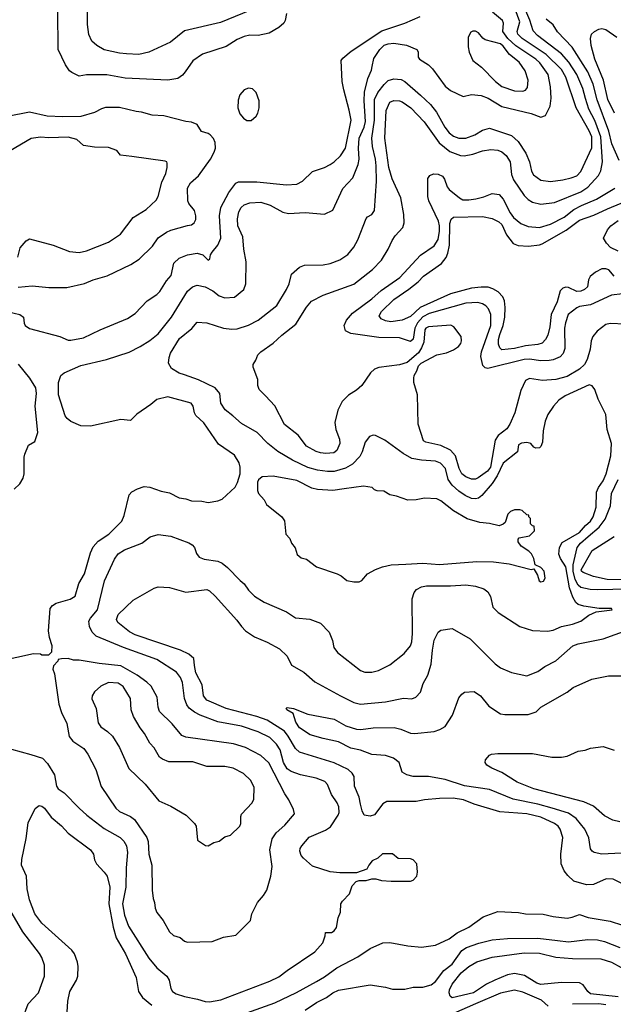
# Model space of a CAD drawing. Extents: x 997028 to 1115134, y 536408 to 618974.
# Tile 412 of 473: x 1080525 to 1084809, y 555832 to 562930. Entities that reach past the tile are written whole.
import ezdxf

# ---------------------------------------------------------------- set-up
doc = ezdxf.new("R2010")
doc.units = 0

msp = doc.modelspace()

# ---------------------------------------------------------------- linework, layer by layer
at = {"layer": '0CON10XD'}
for points in [[(1080385, 558307.5), (1080625, 558360), (1080675, 558357.5), (1080685, 558350), (1080735, 558350), (1080757.5, 558372.5), (1080760, 558415), (1080740, 558475), (1080733.1, 558525), (1080744.6, 558685.4), (1080762.2, 558707.8), (1080787, 558723), (1080888.7, 558751.3), (1080926, 558775), (1080952, 558865), (1080992.2, 558935), (1081034.7, 559085.3), (1081055, 559129.2), (1081090.2, 559169.8), (1081169.1, 559220.9), (1081262.2, 559315), (1081278.5, 559355), (1081315.7, 559504.3), (1081334.4, 559525.6), (1081375, 559548), (1081423.6, 559563.6), (1081465, 559560), (1081545, 559531.2), (1081605, 559518.8), (1081675, 559484), (1081725, 559476), (1081765, 559462), (1081839.5, 559459.5), (1081885, 559450), (1081955, 559462), (1081985, 559473.8), (1082079.5, 559560.5), (1082097.3, 559592.7), (1082116.7, 559655), (1082116.7, 559705), (1082108.8, 559735), (1082075, 559791.2), (1081959.2, 559869.2), (1081854.5, 560024.5), (1081795.7, 560075.7), (1081785.9, 560095.9), (1081777.5, 560145), (1081761.2, 560165), (1081595, 560210), (1081515, 560192), (1081472, 560155), (1081370, 560085), (1081325, 560041.2), (1081255, 560046.9), (1081035, 559999.1), (1080965, 560001.8), (1080895, 560033.3), (1080867.1, 560055), (1080853.3, 560075), (1080805.6, 560225), (1080804.4, 560315), (1080821.2, 560365), (1080845.8, 560384.2), (1080965, 560437.3), (1081150.8, 560479.2), (1081315, 560533.1), (1081395, 560572.9), (1081465, 560616.9), (1081524.7, 560665.3), (1081620, 560785), (1081736.8, 560973.2), (1081772.9, 561005), (1081805, 561015.3), (1081863.8, 561005), (1081918, 560975), (1081965, 560939.2), (1082005.9, 560924.1), (1082075, 560928.8), (1082143.3, 560985), (1082158, 561025), (1082158.9, 561185), (1082141.5, 561275), (1082135.6, 561364.4), (1082100, 561445), (1082096.2, 561495), (1082106.2, 561545), (1082123.8, 561575), (1082145, 561594.6), (1082185, 561610.4), (1082265, 561613.6), (1082333.3, 561593.3), (1082425, 561543.1), (1082465, 561533.1), (1082585, 561540.5), (1082725, 561527.5), (1082785, 561556.2), (1082856.7, 561713.3), (1082929.9, 561790.1), (1082968.4, 561885), (1082975.8, 561925), (1082970, 562005), (1082975.2, 562074.8), (1083009.6, 562155), (1083019.7, 562195), (1083011, 562345), (1083013.4, 562406.6), (1083036.5, 562505), (1083064.4, 562565), (1083067.9, 562592.1), (1083080.1, 562649.9), (1083124.5, 562715.5), (1083155, 562745.9), (1083185, 562757.1), (1083225, 562760.3), (1083315.3, 562745.3), (1083390, 562715), (1083399.3, 562699.3), (1083400.7, 562660.7), (1083410, 562645), (1083475.5, 562605.5), (1083505, 562576), (1083595, 562450), (1083635, 562418.6), (1083725, 562376.7), (1083785, 562391.5), (1083855, 562384.5), (1083905, 562364.5), (1084005, 562303.1), (1084215, 562252.7), (1084285, 562226.2), (1084319.5, 562240.5), (1084353.3, 562306.7), (1084360.4, 562365), (1084356.4, 562445), (1084337.7, 562535), (1084278.5, 562618.5), (1084250.8, 562645), (1084105, 562740.4), (1084046.6, 562795), (1084012.2, 562845), (1084015.4, 562905), (1084008.5, 562925), (1083937.8, 562985)], [(1080465, 557670), (1080605, 557633.8), (1080688.8, 557605), (1080725, 557568.8), (1080776.8, 557486.8), (1080790.8, 557405), (1080802.5, 557385), (1080845.5, 557355.5), (1080955, 557246), (1081009.2, 557195), (1081135, 557098.5), (1081249.2, 557035), (1081277.2, 557007.2), (1081294.7, 556974.7), (1081302.4, 556925), (1081293.8, 556816.2), (1081292, 556675), (1081266.9, 556555), (1081282, 556475), (1081310.4, 556395), (1081456.4, 556165), (1081515.3, 556095.3), (1081586.7, 556035), (1081602.5, 556005), (1081615.6, 555945), (1081628.6, 555925), (1081655, 555908.2), (1081715, 555888.7), (1081808.1, 555868.1), (1081862.3, 555852.3), (1081895, 555849.6), (1081976.1, 555863.9), (1082331.2, 555998.8), (1082395, 556028.9), (1082453.9, 556076.1), (1082655, 556210), (1082712.5, 556275), (1082730, 556325), (1082731.7, 556348.3), (1082775, 556350), (1082795, 556362.5), (1082810, 556385), (1082823.8, 556455), (1082840, 556495), (1082842.5, 556555), (1082854.1, 556575.9), (1082905, 556627.5), (1082923.9, 556686.1), (1082953.9, 556716.1), (1082975, 556723.3), (1083025, 556723.8), (1083066.4, 556736.4), (1083095, 556736.2), (1083135, 556723.8), (1083205, 556720), (1083345, 556720), (1083365, 556727.5), (1083390, 556755), (1083396.2, 556785), (1083390, 556845), (1083365, 556872.5), (1083345, 556880), (1083255, 556882.5), (1083215, 556917.5), (1083143, 556917), (1083110, 556885), (1083067.5, 556865), (1083043.3, 556835), (1083030, 556805), (1082955, 556778.8), (1082835, 556778.8), (1082765, 556785.7), (1082638.7, 556828.7), (1082572.5, 556885), (1082557.1, 556905), (1082547.1, 556935), (1082549.4, 556955), (1082560.6, 556975), (1082615, 557036.4), (1082732.9, 557087.1), (1082767.8, 557112.2), (1082823.6, 557195), (1082830, 557215), (1082827.3, 557255), (1082815.3, 557285.3), (1082774.7, 557344.7), (1082746.4, 557416.4), (1082728.1, 557438.1), (1082665, 557461.8), (1082552, 557485), (1082485, 557510.4), (1082455, 557529.5), (1082428.1, 557575), (1082405.3, 557665.3), (1082377.8, 557707.8), (1082331.1, 557755), (1082245, 557796.5), (1082126.1, 557836.1), (1081955, 557868), (1081826.6, 557916.6), (1081787.3, 557937.3), (1081747.4, 557967.4), (1081730.8, 557990.8), (1081713.6, 558036.4), (1081700.9, 558150.9), (1081685, 558188), (1081657.5, 558225), (1081515, 558316.9), (1081273, 558403), (1081076.1, 558486.1), (1081046.9, 558515), (1081028.2, 558555), (1081023.4, 558593.4), (1081035, 558614.3), (1081087.2, 558675), (1081136.7, 558885), (1081209.1, 559040.9), (1081235, 559079.4), (1081282.2, 559107.8), (1081406.2, 559155), (1081467, 559203), (1081525, 559218.5), (1081615, 559206.5), (1081745, 559159.2), (1081768.8, 559145), (1081785.6, 559125.6), (1081800.5, 559080.5), (1081820, 559055), (1081855, 559041.9), (1081955, 559026.9), (1081985, 559012.9), (1082025, 558980.8), (1082115, 558886), (1082145, 558863.8), (1082177, 558817), (1082218.8, 558775), (1082288.8, 558731.2), (1082451.3, 558661.3), (1082515, 558618.6), (1082619.1, 558609.1), (1082695, 558579.2), (1082758.6, 558515), (1082781.9, 558455), (1082792.2, 558405), (1082818.8, 558368.8), (1082985, 558237.1), (1083015, 558227.1), (1083065, 558226.9), (1083115, 558238.6), (1083195, 558278), (1083299.4, 558360.6), (1083345.8, 558415), (1083355.6, 558445), (1083358.9, 558505), (1083357.8, 558755), (1083370.5, 558799.5), (1083388.2, 558821.8), (1083425, 558842.1), (1083461.7, 558848.3), (1083635, 558848.5), (1083745, 558856.2), (1083815, 558846.2), (1083875, 558828.1), (1083902.9, 558805), (1083921.4, 558771.4), (1083939.4, 558695), (1083977.1, 558657.1), (1084133.3, 558555), (1084225, 558527.5), (1084335, 558522.5), (1084375, 558529.2), (1084435, 558555.8), (1084515, 558572.9), (1084575, 558594.2), (1084633, 558637), (1084685, 558660), (1084800, 558675), (1084796.1, 558686.1), (1084705.9, 558685.9), (1084595, 558701.1), (1084555, 558713.5), (1084537.6, 558727.6), (1084516, 558766), (1084493.1, 558833.1), (1084466.1, 558985), (1084426.5, 559045), (1084416.7, 559076.7), (1084419.4, 559125), (1084438.8, 559161.2), (1084565, 559233), (1084607, 559283), (1084645, 559315.9), (1084664.3, 559345), (1084684, 559415), (1084687.1, 559525), (1084701.7, 559558.3), (1084736.5, 559605), (1084756.3, 559655), (1084790.3, 559785), (1084796.7, 559875), (1084764.5, 559975), (1084753.9, 560083.9), (1084698.8, 560195), (1084675, 560264), (1084655, 560291.4), (1084635, 560296.9), (1084460.5, 560219.5), (1084415, 560188.1), (1084376.9, 560145), (1084336.3, 560083.7), (1084316.9, 560035), (1084301.5, 559965), (1084298.9, 559885), (1084285, 559853.8), (1084275, 559844), (1084250.7, 559840.7), (1084235, 559847.5), (1084213.3, 559875), (1084185, 559882.5), (1084145, 559877.1), (1084124.2, 559865.8), (1084116.7, 559815), (1084015, 559732.1), (1083969.6, 559640.4), (1083934.1, 559585.9), (1083860.1, 559499.9), (1083835, 559480.8), (1083815, 559474.6), (1083785, 559477.7), (1083739.9, 559499.9), (1083695, 559530.8), (1083646.9, 559575), (1083617.3, 559615), (1083597.1, 559695), (1083562, 559732), (1083525, 559748.5), (1083425, 559753.8), (1083355, 559765.5), (1083291.5, 559801.5), (1083158.9, 559898.9), (1083092, 559932), (1083075, 559934.4), (1083050, 559925), (1083017.1, 559885), (1082996.4, 559815), (1082978.7, 559781.3), (1082926.5, 559725), (1082875, 559698), (1082795, 559674), (1082746.6, 559673.4), (1082675, 559682.4), (1082605, 559701.8), (1082493.4, 559753.4), (1082387.3, 559817.3), (1082315.6, 559875), (1082239.2, 559955), (1082125, 560018), (1082064, 560075), (1082007.2, 560117.2), (1081975.7, 560165), (1081970, 560235), (1081935, 560275.5), (1081815, 560332.7), (1081715, 560368.8), (1081675, 560382.5), (1081620, 560415), (1081599.4, 560455), (1081602.7, 560495), (1081612.9, 560525), (1081677.9, 560632.1), (1081767.2, 560702.8), (1081805, 560750), (1081875.8, 560744.2), (1081995, 560707.1), (1082055, 560698.2), (1082095, 560701.2), (1082175, 560727.5), (1082245, 560764.5), (1082380.2, 560869.8), (1082450.8, 560985), (1082468.8, 561025), (1082486.2, 561095), (1082544.2, 561145.8), (1082580.5, 561159.5), (1082715, 561163.5), (1082765, 561171.8), (1082835, 561198.9), (1082891.7, 561238.3), (1082935, 561289.2), (1082966.2, 561343.8), (1083024.1, 561495.9), (1083035, 561510), (1083066.7, 561525), (1083085.6, 561555), (1083099.5, 561765), (1083097.3, 561877.3), (1083093.4, 561925), (1083072.1, 562015), (1083066.7, 562076.7), (1083084.8, 562205), (1083086, 562354), (1083108.8, 562405), (1083155, 562463.8), (1083185, 562490.5), (1083225, 562503.6), (1083278.5, 562498.5), (1083305, 562484.5), (1083416.6, 562386.6), (1083488.8, 562318.8), (1083533, 562263), (1083592.9, 562155), (1083624.6, 562115), (1083655, 562091.1), (1083695, 562076.7), (1083745, 562076.7), (1083808.9, 562101.1), (1083865, 562132.5), (1083915, 562147.5), (1084075, 562095.6), (1084121.7, 562051.7), (1084176.6, 561966.6), (1084203.4, 561905), (1084218.3, 561838.3), (1084232.7, 561812.7), (1084285, 561772.7), (1084355, 561762.9), (1084445, 561774.6), (1084505, 561789.6), (1084545.3, 561804.8), (1084573.2, 561835), (1084654.8, 562005.2), (1084652.8, 562085), (1084635, 562130), (1084603.1, 562183.1), (1084539.7, 562295), (1084465.8, 562515), (1084435, 562570.7), (1084325, 562679.1), (1084150.7, 562795), (1084120.8, 562825), (1084115.8, 562845), (1084134.4, 562915), (1084100.7, 563005)], [(1082450, 562975), (1082440.8, 562925), (1082430, 562905), (1082395.5, 562874.5), (1082325, 562833.3), (1082245, 562815.7), (1082185, 562817.3), (1082145, 562810), (1082095, 562787.5), (1082015, 562737.5), (1081845, 562680.9), (1081775, 562632.5), (1081718, 562555), (1081699.7, 562530.3), (1081665, 562506.2), (1081595, 562493.1), (1081285, 562509.5), (1081153, 562533), (1081007.3, 562532.7), (1080955, 562524), (1080900.3, 562550.3), (1080885, 562561.2), (1080855.6, 562605.6), (1080801.9, 562715), (1080800.4, 562995)], [(1082184.7, 562995.3), (1081975, 562910), (1081715, 562848.6), (1081612, 562768), (1081456.7, 562695), (1081385, 562679.5), (1081295, 562684.5), (1081245, 562689.5), (1081135, 562713.6), (1081082, 562745), (1081045, 562776), (1081022.6, 562822.6), (1081013.1, 562895), (1081013.1, 562995)], [(1084895, 560735.8), (1084785, 560740), (1084755, 560733.8), (1084691.2, 560685), (1084662, 560645), (1084649.2, 560615), (1084641.9, 560555), (1084619.8, 560480.2), (1084600.9, 560445), (1084565, 560410), (1084475, 560357.8), (1084395, 560335.9), (1084298.9, 560328.9), (1084205, 560342.2), (1084175, 560328.6), (1084142.1, 560257.9), (1084098.6, 560095), (1084062.1, 560015), (1084039.2, 559980.8), (1083977.9, 559932.1), (1083955, 559899.4), (1083922.8, 559705), (1083901.8, 559675), (1083833.9, 559626.1), (1083815, 559618.7), (1083785, 559618.7), (1083745, 559634), (1083716.8, 559655), (1083695.7, 559695), (1083668.8, 559785), (1083635, 559826.2), (1083565, 559860.3), (1083455, 559884.5), (1083440, 559895), (1083400, 560015), (1083396.2, 560225), (1083368.8, 560315), (1083368, 560345), (1083371.2, 560365), (1083391.7, 560398.3), (1083403.3, 560435), (1083422.5, 560455), (1083535, 560514.2), (1083605, 560528.8), (1083655, 560548.8), (1083692.5, 560575), (1083708.8, 560595), (1083713.8, 560615), (1083710, 560645), (1083658.8, 560715), (1083636.8, 560726.8), (1083475, 560716.1), (1083455, 560705.5), (1083449.1, 560695), (1083440.7, 560605), (1083424.4, 560564.4), (1083401.7, 560528.3), (1083321.2, 560458.8), (1083265, 560441.2), (1083116.6, 560423.4), (1083085, 560411.4), (1083057.1, 560385), (1082995, 560294), (1082955, 560258), (1082897, 560223), (1082852.1, 560177.9), (1082820, 560115), (1082800, 560025), (1082806.7, 559975), (1082832.7, 559905), (1082834.5, 559875), (1082814.3, 559825), (1082792.6, 559807.4), (1082735, 559802.9), (1082695, 559807.9), (1082665, 559817.5), (1082595, 559856.5), (1082533.8, 559933.8), (1082435, 560012), (1082366, 560146), (1082299.5, 560219.5), (1082253.3, 560265), (1082243.9, 560293.9), (1082243.3, 560335), (1082210, 560425), (1082210, 560445), (1082230, 560475), (1082243.8, 560515), (1082264.6, 560535.4), (1082355, 560597.1), (1082417.1, 560655), (1082518.6, 560735), (1082595, 560858.6), (1082629.5, 560900.5), (1082715, 560944.4), (1082935, 561023.1), (1083070.2, 561129.8), (1083135, 561196.2), (1083183.7, 561276.3), (1083212.2, 561337.8), (1083235, 561372), (1083288.7, 561431.3), (1083300, 561465), (1083297.5, 561525), (1083275.4, 561645), (1083213.2, 561783.2), (1083188.6, 561865), (1083158.9, 562075), (1083170.3, 562275), (1083195, 562335.7), (1083225, 562348.5), (1083265, 562345.4), (1083285, 562337.9), (1083347.3, 562295), (1083443.5, 562193.5), (1083551.1, 562041.1), (1083629.9, 561979.9), (1083705, 561951.1), (1083732.4, 561947.6), (1083795, 561960), (1083864.3, 561984.3), (1083924.7, 561995.3), (1083975, 561988.5), (1084005, 561976.9), (1084035, 561950), (1084063.4, 561905), (1084073.4, 561815), (1084088.2, 561775), (1084165, 561662.9), (1084195, 561633.1), (1084225, 561615.6), (1084285, 561600), (1084385, 561613.1), (1084575, 561688.8), (1084625, 561723.1), (1084703, 561807), (1084718.9, 561841.1), (1084729.7, 561905), (1084719.7, 562085), (1084674.4, 562204.4), (1084631.5, 562285), (1084608.9, 562361.1), (1084587.8, 562435), (1084545.1, 562535.1), (1084487, 562625), (1084433.7, 562683.7), (1084262.7, 562815), (1084229.5, 562849.5), (1084207.1, 562927.1), (1084176.8, 562995)], [(1080445, 560823.6), (1080526.7, 560805), (1080553.3, 560785), (1080556.7, 560743.3), (1080563.8, 560725), (1080595, 560703.3), (1080815, 560646.5), (1080875, 560620.6), (1080895, 560619.4), (1080985, 560636.9), (1081106.2, 560695), (1081303.2, 560776.8), (1081357.4, 560812.6), (1081445, 560903.3), (1081515, 560950), (1081535, 560970), (1081583.2, 561046.8), (1081617.5, 561085), (1081637.1, 561175), (1081675, 561210), (1081735.4, 561234.6), (1081806.3, 561246.3), (1081846.7, 561235), (1081885, 561196.7), (1081896.2, 561205), (1081902, 561235), (1081914, 561255), (1081955.3, 561304.7), (1081977.3, 561355), (1081967.5, 561515), (1081975.9, 561575), (1082034.6, 561685), (1082085, 561751.2), (1082105, 561760), (1082235, 561760.5), (1082450.7, 561740.7), (1082525.7, 561744.3), (1082565, 561766), (1082638.8, 561835), (1082725, 561863.5), (1082766, 561885), (1082795.3, 561904.7), (1082840.5, 561949.5), (1082875.4, 562005), (1082916.2, 562205), (1082903.2, 562276.8), (1082863.5, 562425), (1082850.9, 562485), (1082845.8, 562635), (1082856.8, 562653.2), (1082916.7, 562703.3), (1083139.4, 562850.6), (1083305, 562905.5), (1083415, 562952.9)], [(1084850.6, 561915), (1084798.5, 562035), (1084775.7, 562125.7), (1084693.1, 562353.1), (1084662.6, 562465), (1084624.5, 562554.5), (1084511.7, 562731.7), (1084405, 562842.9), (1084375, 562892.5), (1084323.3, 562935)], [(1084155, 562414.4), (1084175, 562422.5), (1084189.8, 562440.2), (1084194.5, 562495), (1084172, 562562), (1084128.2, 562625), (1084059.4, 562679.4), (1084015, 562738.1), (1083995, 562755.2), (1083884.8, 562784.8), (1083867.2, 562797.2), (1083835, 562836.5), (1083815, 562847.5), (1083795, 562848.5), (1083779.6, 562840.4), (1083762.5, 562805), (1083760.5, 562735), (1083767.8, 562695), (1083795.7, 562635), (1083857.8, 562587.8), (1083958.9, 562485), (1084005, 562449.5), (1084095, 562416.5), (1084155, 562414.4)], [(1084816.2, 562255), (1084770.2, 562355), (1084737, 562495), (1084675.3, 562645), (1084649.2, 562745), (1084643.5, 562795), (1084651.4, 562825), (1084672, 562845), (1084705, 562861.5), (1084725, 562866.4), (1084755, 562859.5), (1084834.8, 562804.8)], [(1082195, 562202.5), (1082232.5, 562235), (1082242.5, 562255), (1082252.5, 562295), (1082252.5, 562345), (1082232.5, 562405), (1082205, 562432.5), (1082175, 562436.7), (1082145, 562423.3), (1082112.3, 562387.7), (1082100.5, 562349.5), (1082100, 562295), (1082112.3, 562252.3), (1082140.5, 562220.5), (1082165, 562202.5), (1082195, 562202.5)], [(1080515, 561000.9), (1080615, 561011.9), (1080735, 561000), (1080865, 561000), (1080992.6, 561027.4), (1081055, 561055.7), (1081155, 561082.5), (1081326.2, 561165), (1081386.1, 561203.9), (1081483.1, 561296.9), (1081525, 561358.6), (1081585, 561398.5), (1081615, 561413.5), (1081736.2, 561446.2), (1081765, 561452), (1081783.9, 561466.1), (1081795, 561490), (1081796.2, 561515), (1081785.5, 561555.5), (1081745.8, 561605), (1081738.1, 561625), (1081735.7, 561715), (1081758.6, 561755), (1081815.6, 561805), (1081900.8, 561925), (1081928, 561975), (1081938, 562005), (1081936.2, 562045), (1081924, 562074), (1081899.5, 562099.5), (1081885, 562110), (1081837.5, 562125), (1081805, 562173.3), (1081765, 562191.2), (1081725, 562195.8), (1081565, 562237.3), (1081481.7, 562241.7), (1081405, 562264.3), (1081365, 562267.1), (1081245, 562297.8), (1081143.6, 562296.4), (1081115, 562288.6), (1081065, 562261.4), (1080965, 562232.5), (1080835, 562230.4), (1080724.1, 562234.1), (1080595, 562263.1), (1080437.5, 562232.5)], [(1080512.5, 561217.5), (1080528.8, 561285), (1080572.5, 561335), (1080595, 561350), (1080765.5, 561305.5), (1080885, 561260), (1080955, 561251.1), (1081006.9, 561263.1), (1081165, 561325.6), (1081252.5, 561385), (1081344, 561505), (1081437.6, 561562.4), (1081510.7, 561629.3), (1081523.6, 561656.4), (1081550.9, 561759.1), (1081579.3, 561820.7), (1081589.2, 561865), (1081590, 561895), (1081586.7, 561905), (1081575, 561910), (1081335, 561943.3), (1081252.3, 561952.3), (1081225, 561986.7), (1081165, 562009.2), (1081065, 562012), (1080985, 562023.8), (1080936.4, 562066.4), (1080875, 562082.7), (1080735, 562077.5), (1080675, 562083.3), (1080607, 562073), (1080455.9, 561984.1)], [(1084875, 560952.7), (1084795.3, 560944.7), (1084645, 560875.3), (1084565, 560861.2), (1084545, 560852.2), (1084483.3, 560805), (1084464.2, 560745), (1084457.5, 560705), (1084459.4, 560560.6), (1084447.6, 560522.4), (1084425, 560499.4), (1084375, 560477.9), (1084345, 560472.3), (1084285, 560470), (1084205, 560483.6), (1084165, 560480), (1083904.3, 560414.3), (1083885, 560420), (1083867.6, 560437.6), (1083852.7, 560502.7), (1083858.2, 560535), (1083925.7, 560725), (1083924.2, 560805), (1083907.5, 560845), (1083888.2, 560868.2), (1083865, 560882.5), (1083831.2, 560891.2), (1083745, 560887.6), (1083478.9, 560811.1), (1083435, 560788.4), (1083395.9, 560744.1), (1083377.6, 560705), (1083365, 560625.7), (1083345, 560610.8), (1083266.6, 560636.6), (1083117.7, 560637.7), (1082915, 560667.1), (1082877, 560687), (1082865.8, 560725), (1082884, 560765), (1082925.6, 560815), (1083065, 560918.2), (1083133, 560977), (1083268.2, 561071.8), (1083417.6, 561232.4), (1083515, 561299.1), (1083545.8, 561345), (1083554.3, 561405), (1083555.2, 561445), (1083547.5, 561477.5), (1083477.5, 561625), (1083469.5, 561655), (1083471.2, 561785), (1083483.9, 561806.1), (1083512.3, 561817.7), (1083545, 561815.7), (1083575, 561802), (1083591.3, 561781.3), (1083610.5, 561725), (1083624.4, 561705), (1083697.8, 561645), (1083722.3, 561632.3), (1083765, 561630.3), (1083817.6, 561637.6), (1083875, 561652.5), (1083935, 561677.5), (1083985, 561669.2), (1084015, 561635.7), (1084065, 561536.7), (1084088.5, 561505), (1084140.4, 561460.4), (1084195, 561438), (1084275, 561433.1), (1084355, 561457.1), (1084455, 561506.9), (1084525, 561562.6), (1084578.4, 561591.6), (1084687.8, 561635), (1084819.1, 561715)], [(1084815, 561082.2), (1084777.3, 561127.3), (1084755, 561134.6), (1084725, 561133.8), (1084679.2, 561110.9), (1084641.9, 561078.1), (1084630, 561055), (1084621.9, 561005), (1084600.8, 560985), (1084575, 560973.3), (1084545, 560971.1), (1084485, 560999.4), (1084465, 561001.1), (1084445, 560994.3), (1084425, 560976), (1084404.4, 560895), (1084361.1, 560805), (1084351.6, 560715), (1084336.2, 560655), (1084320, 560625), (1084295, 560599.2), (1084265, 560587.8), (1084175, 560577.8), (1084095, 560558.9), (1084005, 560550.4), (1083989.2, 560565), (1083980.8, 560590.8), (1083980.9, 560625), (1083989.8, 560660.2), (1084014.1, 560725), (1084026.4, 560785), (1084029.5, 560855), (1084023.8, 560903.8), (1084011.5, 560931.5), (1083977.6, 560967.6), (1083940.5, 560990.5), (1083905, 561000.8), (1083855, 561002), (1083785, 560993.6), (1083635, 560953.6), (1083414.9, 560855.1), (1083345, 560790.9), (1083285, 560763.5), (1083202.4, 560752.4), (1083165, 560758.2), (1083133.4, 560773.4), (1083118.1, 560795), (1083134.7, 560825.2), (1083225, 560913.6), (1083333.8, 560986.2), (1083400.3, 561039.8), (1083438.8, 561081.2), (1083567.9, 561172.1), (1083601.5, 561215), (1083614.2, 561245.8), (1083625.8, 561304.2), (1083629.7, 561460.3), (1083639.1, 561490.9), (1083655, 561506.7), (1083865, 561512.1), (1083935, 561497.9), (1083983.1, 561473.1), (1084005, 561453.5), (1084038.1, 561378.1), (1084087, 561317), (1084122, 561302), (1084197.4, 561297.4), (1084275, 561306.2), (1084295, 561313.8), (1084467.8, 561412.2), (1084565, 561484.7), (1084669, 561521), (1084766.4, 561566.4), (1084865, 561606.6)], [(1084845, 561261.6), (1084788.9, 561288.9), (1084758.6, 561318.6), (1084738.6, 561355), (1084766.7, 561415), (1084790, 561445), (1084845, 561481.8)], [(1080485, 559546), (1080526.2, 559585), (1080548.8, 559625), (1080556.2, 559655), (1080556.2, 559775), (1080561.2, 559798.8), (1080588.3, 559861.7), (1080635, 559890), (1080655.9, 559954.1), (1080636, 560145), (1080646.5, 560235), (1080640.6, 560275), (1080596.9, 560345), (1080515.9, 560445.9)], [(1084285, 558876.7), (1084305, 558883.3), (1084316.2, 558905), (1084310, 558955), (1084285, 558980), (1084245, 559000), (1084236, 559045), (1084219.1, 559079.1), (1084199.1, 559099.1), (1084143.3, 559135), (1084122.5, 559165), (1084122.5, 559185), (1084130, 559195), (1084205, 559210), (1084240, 559245), (1084238.3, 559278.3), (1084225, 559280), (1084210, 559295), (1084210, 559335), (1084200, 559345), (1084198.3, 559358.3), (1084185, 559360), (1084151.7, 559391.7), (1084135, 559397.5), (1084095, 559396.7), (1084067.5, 559385), (1084047.5, 559365), (1084027.5, 559305), (1084015, 559292.5), (1083985, 559280), (1083915, 559298), (1083845, 559305.6), (1083755, 559332.5), (1083655, 559389.1), (1083565, 559462.5), (1083535, 559476.5), (1083445, 559479.5), (1083385, 559468.9), (1083325, 559467.1), (1083245, 559496), (1083195, 559504), (1083151.7, 559531.7), (1083105, 559532.5), (1083085, 559540), (1083067.5, 559557.5), (1083006.8, 559566.8), (1082866.7, 559546.7), (1082785, 559535.4), (1082675, 559543.6), (1082633.8, 559553.8), (1082525, 559608.8), (1082355, 559638.1), (1082275, 559634), (1082247.7, 559612.3), (1082240, 559595), (1082240, 559535), (1082247.5, 559515), (1082289.2, 559469.2), (1082306.2, 559435), (1082416.7, 559345), (1082435, 559317.5), (1082445, 559220), (1082475, 559190), (1082487.5, 559155), (1082513.6, 559123.6), (1082527.5, 559075), (1082555, 559050), (1082595, 559040), (1082667.5, 558985), (1082815.9, 558935.9), (1082845, 558921.2), (1082885, 558886.7), (1082935, 558877.5), (1082975, 558877.5), (1082995, 558886.7), (1083035, 558936), (1083093.2, 558966.8), (1083143.3, 558985), (1083205, 558998.8), (1083312.5, 559005), (1083435, 559012), (1083555, 559001.8), (1083825, 559023.6), (1083945, 559022.7), (1084056.4, 559006.4), (1084215, 558967.5), (1084235, 558970), (1084261.2, 558925), (1084274.4, 558884.4), (1084285, 558876.7)], [(1084915, 558823.4), (1084695, 558818.8), (1084642.5, 558822.5), (1084575, 558837.7), (1084554.1, 558854.1), (1084533.5, 558893.5), (1084518.3, 558955), (1084519, 559001), (1084548.9, 559125), (1084571.2, 559155), (1084626.2, 559203.8), (1084707.8, 559272.2), (1084750.1, 559329.9), (1084788.8, 559425), (1084795.4, 559515), (1084845, 559615.6)], [(1084915, 558892), (1084763.7, 558893.7), (1084665, 558914.7), (1084590.8, 558945), (1084578.9, 558955), (1084577.3, 558965), (1084655, 559103.8), (1084815.7, 559204.3)], [(1084955, 556662), (1084807.5, 556735), (1084756.1, 556736.1), (1084665, 556695.8), (1084615, 556692.9), (1084525, 556720), (1084479.5, 556759.5), (1084455, 556793.8), (1084431.5, 556845), (1084430.5, 556915), (1084444.5, 557035), (1084424.4, 557095), (1084411.9, 557115), (1084384.4, 557135), (1084285, 557180.3), (1084185, 557205.2), (1083989.4, 557219.4), (1083803.5, 557273.5), (1083728, 557305), (1083653.4, 557316.6), (1083555, 557316.2), (1083445, 557305.6), (1083385, 557293.1), (1083175, 557292.9), (1083145, 557275.8), (1083085, 557198.6), (1083055, 557187.5), (1083011.2, 557195), (1082995.6, 557225.6), (1082984.5, 557275.5), (1082973.8, 557325), (1082941.5, 557405), (1082937.5, 557475), (1082925, 557498.1), (1082895, 557525.5), (1082795, 557573.2), (1082545, 557649.2), (1082515, 557675.4), (1082463.3, 557765), (1082435, 557800.9), (1082309.6, 557879.6), (1082237.1, 557907.1), (1082015, 557963.4), (1081874.6, 558025), (1081852, 558055), (1081842.5, 558135), (1081795, 558222.5), (1081787.3, 558275), (1081780.9, 558325), (1081746.3, 558356.4), (1081685, 558383.9), (1081358.6, 558495), (1081317.8, 558517.8), (1081232.5, 558585), (1081222.9, 558605), (1081235, 558640.8), (1081344.2, 558745.8), (1081495, 558830.8), (1081525, 558840.8), (1081605, 558835.8), (1081725, 558802.5), (1081875, 558821.2), (1081895, 558811.8), (1081935.5, 558775), (1082090.9, 558600.9), (1082124.6, 558554.6), (1082153.8, 558523.8), (1082219.8, 558479.8), (1082311.3, 558441.3), (1082398.8, 558395), (1082455, 558341.2), (1082486.8, 558276.8), (1082575, 558225.8), (1082655, 558156), (1082838.8, 558055), (1082935, 558008.6), (1082985, 557994.4), (1083165, 558011.8), (1083295, 558039.4), (1083355, 558032.9), (1083383.8, 558045), (1083417.9, 558082.1), (1083436.7, 558145), (1083470, 558205), (1083493.9, 558285), (1083504.2, 558385.8)], [(1083504.2, 558385.8), (1083515, 558456.2), (1083545, 558514.2), (1083565, 558528.1), (1083645, 558541.4), (1083775, 558466), (1083955.5, 558285.5), (1083995, 558257.1), (1084075, 558224), (1084185, 558200), (1084265, 558232), (1084313.4, 558266.6), (1084395, 558308.9), (1084515.7, 558415), (1084555, 558430.8), (1084735.5, 558465.5), (1084995, 558559.7)], [(1081735, 556280), (1081915, 556283.3), (1081995, 556316.7), (1082085, 556330), (1082190, 556435), (1082201.2, 556485), (1082242, 556565), (1082284, 556615), (1082308, 556655), (1082338, 556755), (1082346.9, 556825), (1082330, 556945), (1082346.7, 557025), (1082375, 557068.6), (1082437.2, 557122.8), (1082507.5, 557205), (1082501.2, 557235), (1082468, 557305), (1082438, 557348), (1082322.9, 557572.9), (1082265.7, 557625.7), (1082155, 557682.3), (1082068.7, 557708.7), (1081725, 557756.8), (1081695, 557770), (1081625, 557854.5), (1081533.3, 557943.3), (1081523, 557973), (1081516.2, 558045), (1081473.5, 558125), (1081443.3, 558155), (1081372.2, 558205), (1081255, 558272.4), (1081098.1, 558288.1), (1080955, 558312.5), (1080913.5, 558313.5), (1080875, 558324), (1080827, 558323), (1080801.7, 558318.3), (1080800, 558305), (1080768.3, 558271.7), (1080763, 558247), (1080776.2, 558215), (1080807.5, 557995), (1080826.2, 557936.2), (1080864.5, 557855), (1080881.7, 557761.7), (1080908.9, 557728.9), (1080986.9, 557675), (1081016.9, 557635), (1081075.5, 557525), (1081111.9, 557401.9), (1081218.5, 557245), (1081245, 557221.1), (1081325, 557186.7), (1081354.3, 557165), (1081443.5, 557035), (1081452.2, 557005), (1081456.9, 556915), (1081479.4, 556835), (1081480, 556655), (1081488.8, 556595), (1081498.8, 556565), (1081502, 556525), (1081514.3, 556494.3), (1081561.2, 556435), (1081606.7, 556355), (1081635, 556327.5), (1081683.6, 556313.6), (1081715, 556287.5), (1081735, 556280)], [(1081885, 556973.3), (1081925, 556997.5), (1081965, 557007.5), (1082005, 557040), (1082045, 557050), (1082112.5, 557115), (1082120, 557135), (1082120, 557185), (1082126.4, 557203.6), (1082203.3, 557285), (1082215, 557310), (1082218, 557395), (1082193.3, 557445), (1082138.8, 557495), (1082065, 557534.2), (1082005, 557545.7), (1081875, 557547.1), (1081775, 557580), (1081600.5, 557580.5), (1081555, 557598.8), (1081534.2, 557614.2), (1081495, 557680), (1081463.8, 557715), (1081426, 557785), (1081394.5, 557824.5), (1081345.6, 557905.6), (1081328.6, 557955), (1081325, 558036.7), (1081271.7, 558121.7), (1081235, 558146.2), (1081165, 558151.4), (1081111.2, 558125), (1081065, 558083.8), (1081048, 558055), (1081046, 558035), (1081076.2, 557965), (1081090.9, 557860.9), (1081111.3, 557831.3), (1081159.1, 557799.1), (1081194.4, 557764.4), (1081244.2, 557684.2), (1081312.5, 557532.5), (1081429.7, 557419.7), (1081528.3, 557298.3), (1081615, 557259.2), (1081726.7, 557195), (1081785.9, 557135.9), (1081797.5, 557115), (1081807.5, 557015), (1081865, 556977.5), (1081885, 556973.3)], [(1084865, 556920.9), (1084725, 556914.6), (1084671.2, 556925), (1084655.5, 556935.5), (1084645, 556953.3), (1084631.7, 557031.7), (1084602.5, 557095), (1084541.5, 557171.5), (1084485, 557208.8), (1084368.6, 557245), (1084265, 557275.2), (1084085, 557309.5), (1083915, 557379.6), (1083735, 557406.8), (1083595, 557453.3), (1083475, 557474.6), (1083365, 557474.5), (1083317.5, 557485), (1083286.2, 557505), (1083263.3, 557575), (1083222.5, 557605), (1083165, 557624.3), (1083065, 557633.1), (1082985, 557664.4), (1082915, 557679.4), (1082825, 557724.4), (1082715, 557748.8), (1082621.2, 557775), (1082545, 557825.7), (1082517.8, 557865), (1082498, 557928), (1082453.3, 557955), (1082447.5, 557965), (1082455, 557972.5), (1082500, 557965), (1082603.2, 557923.2), (1082795, 557887.3), (1082879.3, 557839.3), (1082955.6, 557815.6), (1082986.8, 557813.2), (1083075, 557825.6), (1083226.8, 557826.8), (1083275, 557815.6), (1083345, 557786.7), (1083375, 557783.3), (1083515, 557797.8), (1083557.2, 557812.8), (1083594.5, 557835.5), (1083648.6, 557915), (1083695, 558040), (1083715, 558068), (1083735, 558080.8), (1083805, 558085.6), (1083851.4, 558055), (1083911.1, 557981.1), (1083995, 557925.5), (1084025, 557920.9), (1084195, 557921.8), (1084250.9, 557939.1), (1084286.8, 557973.2), (1084475, 558080.8), (1084518.8, 558115), (1084654.5, 558175.5), (1084775, 558199.2), (1084905, 558200)], [(1084856.2, 557146.2), (1084805, 557159.1), (1084745, 557190), (1084665, 557259.1), (1084595, 557292.1), (1084234.8, 557384.8), (1084115, 557433.3), (1084005, 557502.9), (1083933.2, 557533.2), (1083896.1, 557556.1), (1083883.8, 557575), (1083886.7, 557595), (1083915, 557626.7), (1083930, 557635), (1083975, 557640), (1084225, 557640), (1084365, 557612.9), (1084435, 557612.9), (1084475, 557620), (1084555, 557656), (1084605, 557664), (1084645, 557678.8), (1084735, 557690), (1084815, 557662.9)], [(1080867.1, 555775), (1080871.4, 555855), (1080886.8, 555923.2), (1080934.3, 556005), (1080944.3, 556035), (1080947.1, 556105), (1080941.4, 556135), (1080920, 556195), (1080902, 556222), (1080685, 556417.8), (1080633.1, 556483.1), (1080595.5, 556585), (1080578.8, 556665), (1080573.8, 556755), (1080537.3, 556835), (1080539.3, 556875), (1080572.1, 557027.9), (1080585, 557138.8), (1080636.7, 557243.3), (1080664.4, 557265.6), (1080685, 557261.1), (1080704.4, 557245), (1080751.3, 557181.3), (1080827.4, 557117.4), (1080875, 557065.6), (1081036, 556945), (1081058, 556915), (1081064.3, 556874.3), (1081078, 556845), (1081135.5, 556785.5), (1081156.7, 556755), (1081175.4, 556675.4), (1081168.9, 556555), (1081198.3, 556388.3), (1081221.5, 556311.5), (1081287.5, 556195), (1081364.4, 556025), (1081381.5, 555925), (1081411.7, 555881.7), (1081479.4, 555825)], [(1080667.5, 556197.5), (1080547.9, 556355), (1080452.7, 556515)], [(1082165, 555770.8), (1082366.9, 555843.1), (1082523.1, 555916.9), (1082665.8, 555995.8), (1082725, 556029.6), (1082814.3, 556095), (1082966, 556174), (1083054, 556235), (1083145, 556274.4), (1083195, 556278.1), (1083325, 556253.3), (1083425.7, 556244.3), (1083525, 556258.1), (1083625, 556303.5), (1083682.7, 556347.3), (1083765, 556388.2), (1083868.7, 556461.3), (1083975, 556500), (1084125, 556492.9), (1084175, 556483.1), (1084302.3, 556482.3), (1084375.7, 556465.7), (1084475, 556452.9), (1084511.2, 556458.8), (1084565, 556478.8), (1084627.9, 556457.9), (1084785, 556431.9), (1084965, 556374.4)], [(1082585, 555788.5), (1082667.5, 555845), (1082739.7, 555880.3), (1082785.8, 555915), (1082825, 555932.5), (1083055, 555972.9), (1083165, 555956), (1083215, 555940), (1083305, 555940), (1083365, 555956.2), (1083433.6, 555956.4), (1083495, 555971.2), (1083525, 555996), (1083584.5, 556075), (1083645, 556120), (1083715, 556219.6), (1083748.7, 556241.3), (1083837.3, 556272.7), (1083935, 556296), (1084045, 556306.7), (1084265, 556308.8), (1084405, 556290.8), (1084485, 556283.1), (1084625, 556299.1), (1084695, 556295.3), (1084745, 556284.7), (1084855, 556241.4)], [(1080544, 555725), (1080587.1, 555835), (1080660.6, 555915), (1080704.3, 556035), (1080704.4, 556115), (1080685, 556168.8), (1080667.5, 556197.5)], [(1084844.8, 555884.8), (1084645, 555907.5), (1084625, 555923.4), (1084591.2, 555971.2), (1084565, 555986.7), (1084435, 555989.6), (1084285, 555974.2), (1084256.7, 555985), (1084168.3, 556038.3), (1084095, 556053.8), (1084045.9, 556044.1), (1083953.8, 556006.2), (1083893.4, 555976.6), (1083800, 555915), (1083645, 555878.9), (1083631.4, 555891.4), (1083623.6, 555915), (1083626, 555935), (1083645, 555975.7), (1083711, 556059), (1083767.1, 556105), (1083825, 556136.9), (1083935, 556172.7), (1084165, 556201.8), (1084275, 556201.1), (1084395, 556171.8), (1084515, 556161.5), (1084718.7, 556158.7), (1084795, 556134.6), (1084866.1, 556096.1)], [(1084339.2, 555819.2), (1084291.3, 555861.3), (1084155, 555920.3), (1084095, 555933.1), (1083995, 555912.1), (1083815.2, 555834.8), (1083655, 555764.2)], [(1084755, 555826.8), (1084705, 555834), (1084515, 555831.6)]]:
    msp.add_lwpolyline(points, dxfattribs=at)

doc.saveas('drawing.dxf')
